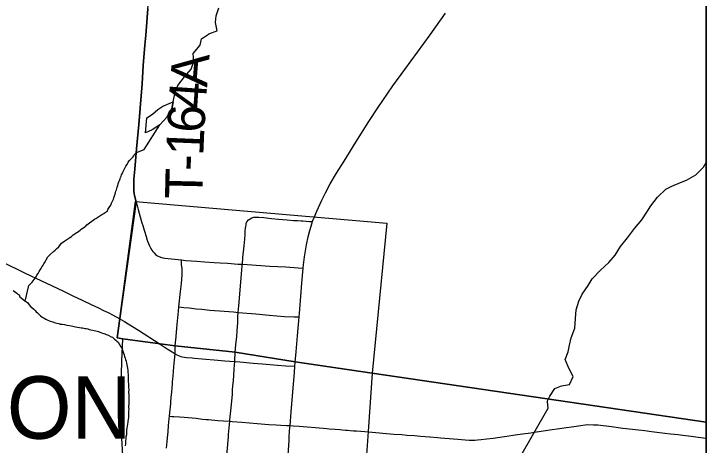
# Model space of a CAD drawing. Extents: x -1.4 to 35.4, y 0 to 22.
# Drawn here: x 22.805 to 23.86, y 16.672 to 17.329 of the extents above; entities that cross this region are included whole.
import ezdxf

# ---------------------------------------------------------------- set-up
doc = ezdxf.new("R2010")
doc.units = 0
for name, color, linetype in [('GM_X_City_Street', 7, 'Continuous'), ('GM_X_Corporation', 7, 'Continuous'), ('GM_X_Corporation_Text', 7, 'Continuous'), ('GM_X_County_Road', 7, 'Continuous'), ('GM_X_Major_River', 7, 'Continuous'), ('GM_X_Minor_Lake', 7, 'Continuous'), ('GM_X_Minor_River', 7, 'Continuous'), ('GM_X_State_Route', 7, 'Continuous'), ('GM_X_Township_Road', 7, 'Continuous'), ('GM_X_Township_Road_Text', 7, 'Continuous'), ('SC_Scratch1', 7, 'Continuous'), ('SH_Border', 7, 'Continuous'), ('SH_Cut_Line', 7, 'Continuous')]:
    doc.layers.add(name, color=color, linetype=linetype)

msp = doc.modelspace()

# ---------------------------------------------------------------- linework, layer by layer
at = {"layer": 'GM_X_City_Street'}
msp.add_line((23.051, 16.8109), (23.0513, 16.8226), dxfattribs=at)
for points in [[(22.9918, 17.0422), (22.9931, 17.0369), (22.9947, 17.0309), (22.9964, 17.0253), (22.9994, 17.014), (23.0004, 17.0106), (23.0017, 17.0065), (23.0041, 16.9992), (23.0073, 16.9881)], [(23.1626, 17.015), (23.1651, 17.0168), (23.1679, 17.0181), (23.1708, 17.019), (23.1738, 17.0193), (23.1787, 17.0192), (23.1862, 17.0185), (23.1977, 17.0171), (23.2086, 17.0163), (23.2148, 17.0157), (23.2215, 17.0151), (23.2311, 17.0142), (23.2373, 17.014), (23.2429, 17.0137), (23.2456, 17.0135), (23.2557, 17.0127), (23.2604, 17.0123)], [(23.1426, 16.8126), (23.1437, 16.8249), (23.1448, 16.8369), (23.1456, 16.846), (23.1463, 16.8584), (23.1467, 16.8677), (23.1473, 16.874), (23.1481, 16.8842), (23.15, 16.9077), (23.1522, 16.9328), (23.1533, 16.9447), (23.1535, 16.9473), (23.1544, 16.9576), (23.1561, 16.9755), (23.157, 16.9855), (23.1575, 16.9929), (23.1578, 16.9981), (23.1583, 17.0022), (23.1586, 17.0048), (23.159, 17.007), (23.1594, 17.0094), (23.1603, 17.0119), (23.1626, 17.015)], [(23.0073, 16.9881), (23.0076, 16.9871), (23.0092, 16.9823), (23.0105, 16.9789), (23.012, 16.9754), (23.0136, 16.9724), (23.0157, 16.9686), (23.017, 16.9666), (23.0189, 16.9647), (23.0212, 16.9623), (23.0241, 16.96)], [(23.0241, 16.96), (23.0287, 16.958), (23.0323, 16.9569), (23.0354, 16.9564), (23.0605, 16.9539), (23.0667, 16.9532), (23.0839, 16.9519), (23.096, 16.951), (23.1104, 16.95), (23.1196, 16.9493), (23.1307, 16.9488), (23.1469, 16.9477), (23.1535, 16.9473), (23.1607, 16.9468), (23.1953, 16.9445), (23.2199, 16.9433), (23.2384, 16.942), (23.2461, 16.9415)], [(23.0513, 16.8226), (23.0518, 16.828), (23.0522, 16.8327), (23.0525, 16.8363), (23.0527, 16.8383), (23.0531, 16.8428), (23.0536, 16.8503), (23.0545, 16.8605), (23.0561, 16.8761), (23.0567, 16.8823), (23.0592, 16.906), (23.0605, 16.9181), (23.0616, 16.931), (23.0616, 16.9405), (23.061, 16.9469), (23.0605, 16.9539)], [(23.0567, 16.8823), (23.0607, 16.8819), (23.0643, 16.8815), (23.0724, 16.8807), (23.0833, 16.8795), (23.0919, 16.8787), (23.104, 16.8776), (23.1255, 16.8758), (23.14, 16.8747), (23.1473, 16.874), (23.1739, 16.8716), (23.1943, 16.8697), (23.2175, 16.8678), (23.2321, 16.8674), (23.24, 16.8671)], [(23.0379, 16.6669), (23.0389, 16.6772), (23.0393, 16.6826), (23.0402, 16.6918), (23.0411, 16.7015), (23.0422, 16.7118), (23.0426, 16.7158), (23.043, 16.7213), (23.0439, 16.7302), (23.0443, 16.7347), (23.0445, 16.737), (23.0452, 16.745), (23.0459, 16.7523), (23.0466, 16.7597), (23.047, 16.7646), (23.0473, 16.7683), (23.0476, 16.7727), (23.0479, 16.777), (23.049, 16.7912), (23.0501, 16.8012), (23.051, 16.8109)], [(23.0426, 16.7158), (23.046, 16.7155), (23.0489, 16.7153), (23.0578, 16.7146), (23.065, 16.7141), (23.0708, 16.7137), (23.0833, 16.7126), (23.0928, 16.7115), (23.0983, 16.711), (23.1017, 16.7106), (23.1163, 16.7095), (23.1333, 16.7083), (23.1343, 16.7082), (23.1378, 16.7079), (23.1526, 16.7066), (23.1759, 16.7048), (23.1939, 16.7034), (23.205, 16.7026), (23.2118, 16.7021), (23.2208, 16.7015), (23.226, 16.7014)], [(23.226, 16.7014), (23.2309, 16.7012), (23.2398, 16.7006), (23.2523, 16.6996), (23.2648, 16.6984), (23.2821, 16.6969), (23.2857, 16.6966), (23.2948, 16.696), (23.3019, 16.6953), (23.3062, 16.695), (23.3103, 16.6946), (23.3135, 16.6943), (23.3178, 16.694), (23.3226, 16.6936), (23.3275, 16.6933), (23.3337, 16.6928), (23.3399, 16.6923), (23.3453, 16.6919)]]:
    msp.add_lwpolyline(points, dxfattribs=at)
at = {"layer": 'GM_X_Corporation'}
msp.add_lwpolyline([(22.9714, 16.6557), (22.9694, 16.6913), (22.9706, 16.7078), (22.9733, 16.7456), (22.9687, 16.7652), (22.9692, 16.7796), (22.9699, 16.7995), (22.9713, 16.8336), (22.9626, 16.8351), (22.9666, 16.8645), (22.9906, 17.043), (23.3737, 17.0097), (23.3509, 16.7814), (23.345, 16.6924), (23.3391, 16.6071)], dxfattribs=at)
at = {"layer": 'GM_X_County_Road'}
for points in [[(23.1419, 16.799), (23.1421, 16.8037), (23.1424, 16.8092), (23.1426, 16.8126)], [(23.1343, 16.7082), (23.1345, 16.7102), (23.1362, 16.7285), (23.1382, 16.7494), (23.1386, 16.7555), (23.1391, 16.7619), (23.1397, 16.7697), (23.1409, 16.787), (23.1415, 16.7941), (23.1419, 16.799)], [(23.1322, 16.6842), (23.1325, 16.6881), (23.1343, 16.7082)], [(23.1268, 16.6167), (23.1273, 16.6237), (23.1278, 16.6316), (23.1284, 16.6401), (23.1292, 16.6505), (23.1303, 16.6617), (23.1322, 16.6842)]]:
    msp.add_lwpolyline(points, dxfattribs=at)
at = {"layer": 'GM_X_Major_River'}
for points in [[(22.8045, 16.9075), (22.8079, 16.9047), (22.8098, 16.9032), (22.8117, 16.9016), (22.8135, 16.9005), (22.8146, 16.8978), (22.8191, 16.8939), (22.8229, 16.8912), (22.8248, 16.8901), (22.8267, 16.8885), (22.8289, 16.8854), (22.8308, 16.8831), (22.833, 16.8816), (22.8357, 16.8789), (22.8379, 16.8769), (22.8394, 16.875), (22.8413, 16.8735), (22.8443, 16.8704), (22.8462, 16.8688), (22.8488, 16.8669), (22.8518, 16.8653), (22.8541, 16.8638), (22.8563, 16.8626), (22.8605, 16.8607), (22.8628, 16.8602), (22.8647, 16.8595), (22.8669, 16.8587), (22.8688, 16.8582), (22.8711, 16.8575), (22.8737, 16.857), (22.876, 16.8562), (22.879, 16.8558), (22.8824, 16.8554), (22.8862, 16.8546), (22.89, 16.8538), (22.8953, 16.8529), (22.8991, 16.8521), (22.9025, 16.8517), (22.9055, 16.8509), (22.9082, 16.8505), (22.9101, 16.8504), (22.912, 16.85), (22.9139, 16.8496), (22.9158, 16.8492), (22.9181, 16.8488), (22.9203, 16.848), (22.9226, 16.8476), (22.9256, 16.8468), (22.9279, 16.8464), (22.9302, 16.846), (22.9324, 16.8452), (22.9343, 16.8448), (22.9362, 16.844), (22.9381, 16.8432), (22.9404, 16.8424), (22.9423, 16.842)], [(22.9423, 16.842), (22.9442, 16.8412), (22.946, 16.8404), (22.9483, 16.8396), (22.9502, 16.8388), (22.9536, 16.8369), (22.9555, 16.8361), (22.9589, 16.8334), (22.9607, 16.8318), (22.9622, 16.8299), (22.9641, 16.8284), (22.9664, 16.8249), (22.9686, 16.8215), (22.9697, 16.8195), (22.9723, 16.8119), (22.9734, 16.8092), (22.9741, 16.8066), (22.9748, 16.8043), (22.9756, 16.802), (22.9763, 16.7997), (22.977, 16.7966), (22.9777, 16.7943), (22.9781, 16.7917), (22.9784, 16.789), (22.9791, 16.786), (22.9791, 16.7825), (22.9794, 16.7795), (22.9794, 16.7761), (22.9797, 16.7723), (22.9797, 16.7685), (22.98, 16.7647), (22.98, 16.7597), (22.9803, 16.7563), (22.9802, 16.7521), (22.9806, 16.7483), (22.9805, 16.7441), (22.9805, 16.7403), (22.9804, 16.7373), (22.9804, 16.7342), (22.98, 16.7316), (22.9799, 16.7289), (22.9803, 16.7263), (22.9799, 16.7236), (22.9798, 16.7198), (22.9798, 16.7168), (22.9798, 16.7137), (22.9793, 16.7107), (22.9789, 16.7084), (22.9789, 16.7065), (22.9785, 16.7039), (22.9781, 16.7004), (22.9777, 16.6978), (22.9772, 16.6948), (22.9772, 16.6913), (22.9768, 16.6875), (22.976, 16.6845), (22.9759, 16.6815), (22.9755, 16.6784), (22.9755, 16.6762), (22.9755, 16.6739), (22.975, 16.6708)]]:
    msp.add_lwpolyline(points, dxfattribs=at)
at = {"layer": 'GM_X_Minor_Lake'}
for points in [[(23.048, 17.1949), (23.046, 17.1843), (23.0391, 17.1722), (23.028, 17.1598), (23.0162, 17.152), (23.0061, 17.1476), (23.008, 17.1703)], [(23.008, 17.1703), (23.0164, 17.1763), (23.0248, 17.183), (23.0324, 17.1882), (23.048, 17.1949)]]:
    msp.add_lwpolyline(points, dxfattribs=at)
at = {"layer": 'GM_X_Minor_River'}
for points in [[(23.0039, 17.1223), (23.028, 17.1598), (23.0391, 17.1722), (23.046, 17.1843), (23.048, 17.1949), (23.0512, 17.2097), (23.0551, 17.2195), (23.0651, 17.2331), (23.0754, 17.2448), (23.0793, 17.2565), (23.0787, 17.2686), (23.0894, 17.2811), (23.0914, 17.2909), (23.1036, 17.2991), (23.115, 17.3028), (23.1125, 17.3158), (23.1137, 17.326), (23.1176, 17.3381)], [(22.8229, 16.8912), (22.8285, 16.9151), (22.8312, 16.9181), (22.8335, 16.9203), (22.8351, 16.9222), (22.8393, 16.9282), (22.8405, 16.9305), (22.8424, 16.9331), (22.844, 16.9365), (22.8463, 16.9403), (22.8486, 16.9437), (22.8502, 16.946), (22.8513, 16.9478), (22.8533, 16.9509), (22.8548, 16.9539), (22.8572, 16.9584), (22.8614, 16.9629), (22.8656, 16.967), (22.8683, 16.9689), (22.871, 16.9715), (22.8737, 16.9741), (22.8779, 16.9794), (22.8829, 16.9831), (22.8875, 16.9861), (22.8906, 16.988), (22.8933, 16.9898), (22.8956, 16.9921), (22.8982, 16.9935), (22.9005, 16.995), (22.9024, 16.9961), (22.9044, 16.9976), (22.9063, 16.9991), (22.9082, 17.0006), (22.9105, 17.0025), (22.9124, 17.004), (22.9143, 17.0051), (22.9166, 17.0073), (22.9186, 17.0088), (22.9262, 17.0144), (22.9281, 17.0159), (22.9304, 17.017), (22.9335, 17.0193), (22.9366, 17.0211), (22.9396, 17.023), (22.9427, 17.0248), (22.945, 17.0267), (22.9473, 17.0278), (22.9484, 17.0308), (22.9504, 17.0339), (22.9531, 17.0376), (22.9543, 17.0403), (22.9554, 17.0425), (22.957, 17.0463), (22.9578, 17.0486), (22.9586, 17.0516), (22.9598, 17.0542), (22.9602, 17.0569), (22.9609, 17.0588), (22.9617, 17.0607), (22.9621, 17.063), (22.9629, 17.0648), (22.9637, 17.0675), (22.9645, 17.0701), (22.9653, 17.0728), (22.9665, 17.0751), (22.9673, 17.0773), (22.968, 17.0796), (22.9688, 17.0815), (22.9696, 17.0834), (22.9704, 17.0853), (22.9712, 17.0875), (22.9727, 17.0909), (22.9743, 17.094), (22.9759, 17.0966), (22.9778, 17.0992), (22.9797, 17.103), (22.9817, 17.1053), (22.9847, 17.1083), (22.9867, 17.1105), (22.9882, 17.1124), (22.9886, 17.1143), (22.9917, 17.1169), (22.9947, 17.1188), (23.0039, 17.1222)], [(23.6179, 16.7381), (23.6216, 16.7461), (23.6293, 16.7582), (23.6396, 16.7622), (23.6517, 16.764), (23.6571, 16.7761), (23.6508, 16.7891), (23.6453, 16.802), (23.6496, 16.8141), (23.6515, 16.824), (23.6543, 16.8353), (23.6598, 16.8497), (23.661, 16.8645), (23.6619, 16.8778), (23.6658, 16.891), (23.6709, 16.902), (23.6801, 16.9148), (23.6863, 16.9253), (23.6985, 16.9378), (23.7115, 16.9498), (23.7214, 16.9611), (23.7295, 16.9743), (23.7399, 16.9874), (23.7506, 17.0017), (23.7617, 17.0149), (23.7694, 17.0266), (23.7756, 17.0364), (23.7856, 17.0496), (23.7982, 17.062), (23.8077, 17.0661), (23.8206, 17.072), (23.8301, 17.0757), (23.8442, 17.0835), (23.8557, 17.0952), (23.8598, 17.1022)], [(23.6179, 16.7381), (23.6186, 16.7277), (23.5751, 16.6515), (23.5647, 16.646), (23.5339, 16.6409), (23.5213, 16.6325)]]:
    msp.add_lwpolyline(points, dxfattribs=at)
at = {"layer": 'GM_X_State_Route'}
msp.add_line((23.2334, 16.7921), (23.2341, 16.7981), dxfattribs=at)
for points in [[(23.2626, 17.018), (23.2629, 17.0186), (23.267, 17.0282), (23.2745, 17.0452), (23.2799, 17.0563), (23.2873, 17.0699), (23.2968, 17.0859), (23.3085, 17.1043), (23.3265, 17.1333), (23.3462, 17.165), (23.3599, 17.1857), (23.3827, 17.219), (23.4007, 17.2443), (23.4393, 17.2969), (23.4626, 17.3299)], [(23.2341, 16.7981), (23.2355, 16.8138), (23.2375, 16.8385), (23.24, 16.8671), (23.2405, 16.8724), (23.244, 16.9187), (23.2461, 16.9415), (23.2465, 16.9464), (23.2481, 16.9586), (23.2511, 16.9769), (23.2537, 16.9889), (23.2562, 16.999), (23.2597, 17.0103), (23.2604, 17.0123), (23.261, 17.014), (23.2624, 17.0175), (23.2626, 17.018)], [(22.7866, 16.9515), (22.8228, 16.9339), (22.8553, 16.9184), (22.8798, 16.9069), (22.8953, 16.8994), (22.9093, 16.8928), (22.9232, 16.8862), (22.9343, 16.8809), (22.9421, 16.8771), (22.9489, 16.8737), (22.9568, 16.8696), (22.9668, 16.864)], [(22.9668, 16.864), (22.9738, 16.8599), (22.9797, 16.8565), (22.9951, 16.847), (23.0284, 16.8255)], [(23.0284, 16.8255), (23.0389, 16.8184), (23.0464, 16.8137), (23.051, 16.8109), (23.0547, 16.809), (23.057, 16.8079), (23.0597, 16.8069), (23.062, 16.8063), (23.0653, 16.8057), (23.0682, 16.8054), (23.0768, 16.8046)], [(23.0768, 16.8046), (23.0806, 16.8042), (23.0922, 16.8031), (23.098, 16.8026), (23.1107, 16.8016), (23.1266, 16.8002), (23.1419, 16.799), (23.1494, 16.7984), (23.1698, 16.7967), (23.1841, 16.7956), (23.207, 16.7938), (23.2195, 16.7928), (23.2334, 16.7921)], [(23.2256, 16.5411), (23.2253, 16.5449), (23.2243, 16.5675), (23.2233, 16.5947), (23.2231, 16.602), (23.2229, 16.6091), (23.2228, 16.6133), (23.2228, 16.6185), (23.2229, 16.6323), (23.2229, 16.6487), (23.2236, 16.6639), (23.2245, 16.6789), (23.2248, 16.6834), (23.2253, 16.6935), (23.226, 16.7014), (23.2278, 16.7219), (23.2293, 16.7405), (23.2311, 16.7644), (23.2326, 16.7824), (23.2334, 16.7921)]]:
    msp.add_lwpolyline(points, dxfattribs=at)
at = {"layer": 'GM_X_Township_Road'}
for points in [[(22.9918, 17.0422), (22.9897, 17.0516), (22.9891, 17.0546), (22.9886, 17.058), (22.9884, 17.061), (22.9885, 17.0671), (22.9887, 17.0763), (22.9897, 17.0918), (22.9924, 17.1228), (22.9961, 17.1597), (22.9982, 17.1845), (23.0009, 17.2216), (23.0025, 17.2495), (23.0052, 17.2805), (23.0066, 17.2957), (23.0096, 17.3361), (23.0113, 17.3583), (23.0138, 17.386), (23.019, 17.4443), (23.024, 17.506), (23.0272, 17.5431), (23.0283, 17.5574)], [(23.3453, 16.6919), (23.3843, 16.6886), (23.3964, 16.6877), (23.4037, 16.6871), (23.4154, 16.6863), (23.4246, 16.6854), (23.439, 16.6843), (23.4508, 16.6831), (23.4552, 16.6827), (23.4815, 16.6807), (23.4928, 16.6798), (23.4991, 16.6795), (23.5029, 16.6794), (23.5073, 16.6795), (23.5118, 16.6798), (23.5172, 16.6803), (23.5258, 16.6811), (23.5355, 16.6823), (23.5454, 16.6838), (23.5563, 16.6854), (23.5687, 16.6874), (23.5802, 16.6888), (23.5928, 16.6906), (23.5981, 16.6915), (23.6086, 16.693), (23.6218, 16.6948), (23.6362, 16.6969), (23.6655, 16.7013), (23.6791, 16.7029), (23.688, 16.7028), (23.6947, 16.7024), (23.7155, 16.7001), (23.733, 16.6977), (23.7476, 16.696), (23.7565, 16.6948), (23.7662, 16.6938), (23.7767, 16.6924), (23.7971, 16.69), (23.8055, 16.6891), (23.8116, 16.6884), (23.8173, 16.6878), (23.8206, 16.6873), (23.8243, 16.6869), (23.8372, 16.6854), (23.8477, 16.684), (23.8598, 16.6825)]]:
    msp.add_lwpolyline(points, dxfattribs=at)
at = {"layer": 'SC_Scratch1'}
for points in [[(23.0094, 17.3367), (23.0064, 17.2963), (23.0049, 17.2811), (23.0023, 17.25), (23.0007, 17.2221), (22.998, 17.185), (22.9959, 17.1603), (22.9922, 17.1233), (22.9895, 17.0924), (22.9884, 17.0769), (22.9882, 17.0676), (22.9882, 17.0615), (22.9884, 17.0586), (22.9889, 17.0551), (22.9894, 17.0521), (22.9915, 17.0427), (22.9666, 16.8645), (22.9626, 16.8351), (22.9713, 16.8336), (23.0281, 16.8261), (23.0511, 16.8232), (23.1424, 16.8132), (23.2339, 16.7986), (23.3509, 16.7814), (23.8598, 16.7067), (23.8598, 19.8546)], [(23.8598, 15.0361), (23.8598, 16.7067), (23.3509, 16.7814), (23.2339, 16.7986), (23.1424, 16.8132), (23.0511, 16.8232), (23.0281, 16.8261), (22.9713, 16.8336), (22.9626, 16.8351), (22.9666, 16.8645), (22.9915, 17.0427), (22.9894, 17.0521), (22.9889, 17.0551), (22.9884, 17.0586), (22.9882, 17.0615), (22.9882, 17.0676), (22.9884, 17.0769), (22.9895, 17.0924), (22.9922, 17.1233), (22.9959, 17.1603), (22.998, 17.185), (23.0007, 17.2221), (23.0023, 17.25), (23.0049, 17.2811), (23.0064, 17.2963), (23.0094, 17.3367)]]:
    msp.add_lwpolyline(points, dxfattribs=at)
at = {"layer": 'SH_Border'}
msp.add_lwpolyline([(17.0598, 19.8546), (23.8598, 19.8546), (23.8598, 13.0546), (17.0598, 13.0546)], close=True, dxfattribs=at)
at = {"layer": 'SH_Cut_Line'}
msp.add_lwpolyline([(23.0094, 17.3367), (23.0064, 17.2963), (23.0049, 17.2811), (23.0023, 17.25), (23.0007, 17.2221), (22.998, 17.185), (22.9959, 17.1603), (22.9922, 17.1233), (22.9895, 17.0924), (22.9884, 17.0769), (22.9882, 17.0676), (22.9882, 17.0615), (22.9884, 17.0586), (22.9889, 17.0551), (22.9894, 17.0521), (22.9915, 17.0427), (22.9666, 16.8645), (22.9626, 16.8351), (22.9713, 16.8336), (23.0281, 16.8261), (23.0511, 16.8232), (23.1424, 16.8132), (23.2339, 16.7986), (23.3509, 16.7814), (23.8598, 16.7067), (23.8598, 19.8546)], dxfattribs=at)

# ---------------------------------------------------------------- texts
at = {"layer": 'GM_X_Corporation_Text'}
for p in [(22.443, 16.682), (22.443, 16.6814)]:
    msp.add_text('CLIFTON', height=0.0947, rotation=0, dxfattribs=at).set_placement(p)
at = {"layer": 'GM_X_Township_Road_Text'}
for s, rotation, p in [('A', 85.5257, (23.0997, 17.2163)), ('4', 86.0158, (23.0972, 17.1815)), ('6', 86.9229, (23.0954, 17.1468)), ('1', 87.6472, (23.0939, 17.112)), ('-', 88.3683, (23.0933, 17.0889)), ('T', 88.667, (23.0923, 17.0465))]:
    msp.add_text(s, height=0.0568, rotation=rotation, dxfattribs=at).set_placement(p)

doc.saveas('drawing.dxf')
